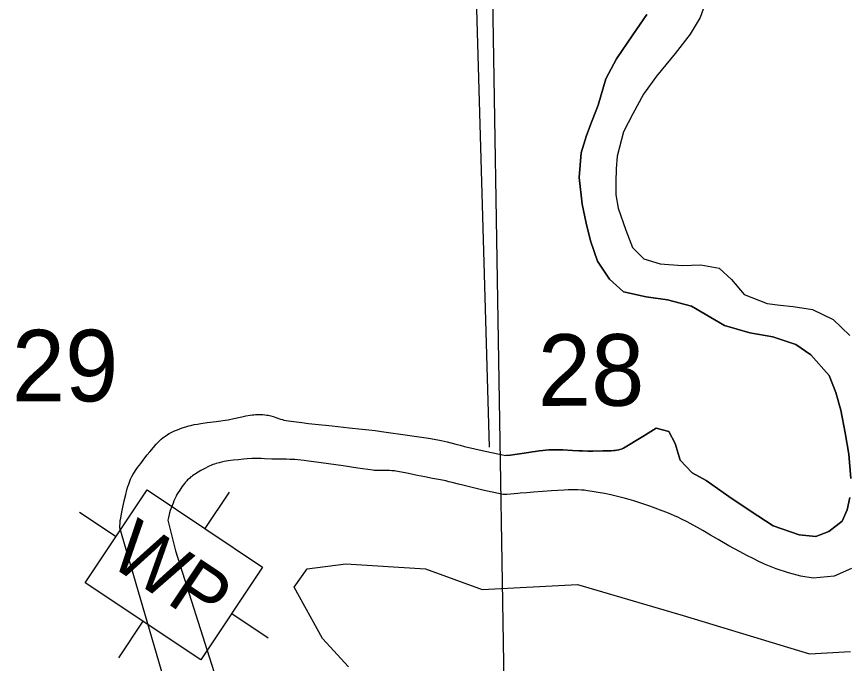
# Model space of a CAD drawing. Extents: x 2480962 to 2688785, y 277103 to 599240.
# Drawn here: x 2559902 to 2565133, y 312336 to 316402 of the extents above; entities that cross this region are included whole.
import ezdxf

# ---------------------------------------------------------------- set-up
doc = ezdxf.new("R2010")
doc.units = 0
for name, color, linetype in [('Culture', 7, 'Continuous'), ('Divided_Highway', 7, 'Continuous'), ('Lakes and Ponds', 7, 'Continuous'), ('Narrow River Creek and Branch and Slough', 7, 'Continuous'), ('Section Lines', 7, 'Continuous'), ('Section Numbers', 7, 'Continuous'), ('State Park', 7, 'Continuous')]:
    doc.layers.add(name, color=color, linetype=linetype)

msp = doc.modelspace()

# ---------------------------------------------------------------- linework, layer by layer
at = {"layer": 'Culture'}
for p, q in [((2561236.488, 313412.925), (2561083.875, 313184.157)), ((2560297.374, 313287.3), (2560526.141, 313134.688)), ((2561252.397, 312650.196), (2561481.151, 312497.593)), ((2560694.663, 312600.725), (2560542.05, 312371.957))]:
    msp.add_line(p, q, dxfattribs=at)
msp.add_lwpolyline([(2560720.747, 313426.403), (2561447.003, 312941.912), (2561057.79, 312358.48), (2560331.535, 312842.971)], close=True, dxfattribs=at)
at = {"layer": 'Divided_Highway'}
msp.add_line((2563531.487, 277734.562), (2562783.117, 323186.248), dxfattribs=at)
at = {"layer": 'Lakes and Ponds'}
for points in [[(2564223.856, 316476.991), (2564196.264, 316395.53), (2564132.385, 316291.811), (2564038.833, 316169.378), (2563980.22, 316098.9), (2563921.625, 316028.364), (2563839.924, 315914.217), (2563772.483, 315790.362), (2563714.843, 315676.754), (2563674.093, 315525.416), (2563666.9, 315444.093), (2563665.693, 315362.765), (2563666.799, 315280.477), (2563679.393, 315198.605), (2563728.645, 315059.307), (2563771.21, 314949.945), (2563840.993, 314879.301), (2563944.01, 314847.507), (2564082.669, 314836.568), (2564198.914, 314841.173), (2564315.741, 314819.717), (2564391.54, 314749.207), (2564471.886, 314654.73), (2564615.585, 314597.772), (2564698.066, 314588.491), (2564780.488, 314579.397), (2564901.281, 314560.035), (2565031.035, 314498.755), (2565135.621, 314396.797)], [(2565141.662, 313498.379), (2565130.237, 313650.556), (2565107.184, 313784.423), (2565079.897, 313928.223), (2565047.313, 314039.813), (2565006.843, 314145.21), (2564891.605, 314275.01), (2564795.846, 314341.062), (2564652.371, 314387.996), (2564507.339, 314414.839), (2564347.868, 314459.41), (2564262.493, 314509.649), (2564140.535, 314581.133), (2563991.178, 314621.918), (2563856.35, 314640.966), (2563713.234, 314671.863), (2563625.182, 314752.128), (2563550.447, 314864.781), (2563507.479, 314992.185), (2563478.904, 315103.865), (2563454.161, 315223.654), (2563434.401, 315389.685), (2563446.946, 315546.41), (2563480.661, 315653.466), (2563517.707, 315749.622), (2563554.599, 315845.66), (2563603.054, 316011.212), (2563670.451, 316137.072), (2563773.4, 316287.796), (2563860.846, 316414.104)], [(2560868.167, 312096.951), (2560548.843, 313187.7), (2560549.729, 313201.687), (2560550.883, 313215.666), (2560552.9, 313233.672), (2560555.122, 313249.347), (2560559.851, 313276.638), (2560563.941, 313297.025), (2560577.571, 313358.069), (2560586.644, 313397.18), (2560594.176, 313426.24), (2560600.593, 313447.798), (2560605.989, 313463.797), (2560610.43, 313475.687), (2560617.816, 313493.321), (2560626.195, 313510.69), (2560634.258, 313525.383), (2560641.77, 313537.823), (2560648.644, 313548.442), (2560661.227, 313566.563), (2560681.02, 313593.085), (2560701.279, 313619.508), (2560722.103, 313646.571), (2560737.928, 313666.501), (2560750.037, 313681.244), (2560768.768, 313703.033), (2560778.462, 313713.782), (2560788.417, 313724.434), (2560799.925, 313735.905), (2560810.402, 313745.369), (2560819.876, 313753.221), (2560828.398, 313759.769), (2560836.03, 313765.253), (2560849.774, 313774.311), (2560860.401, 313780.66), (2560876.848, 313789.488), (2560893.888, 313797.497), (2560911.5, 313804.936), (2560926.966, 313810.983), (2560940.551, 313815.918), (2560964.468, 313823.742), (2560982.547, 313828.925), (2560996.197, 313832.424), (2561016.838, 313837.038), (2561037.701, 313840.885), (2561059.432, 313844.25), (2561097.559, 313849.365), (2561154.784, 313856.394), (2561183.321, 313860.193), (2561211.75, 313864.534), (2561231.294, 313868.017), (2561265.393, 313874.976), (2561316.464, 313886.125), (2561342.042, 313891.378), (2561367.696, 313896.022), (2561380.833, 313897.926), (2561392.421, 313899.18), (2561402.611, 313899.959), (2561411.552, 313900.397), (2561427.222, 313900.613), (2561438.962, 313900.311), (2561447.745, 313899.824), (2561460.853, 313898.673), (2561473.854, 313897.013), (2561482.41, 313895.548), (2561498.285, 313891.895), (2561512.04, 313887.952), (2561559.816, 313872.027), (2561571.817, 313868.309), (2561580.869, 313865.782), (2561594.557, 313862.565), (2561608.415, 313860.228)], [(2561608.415, 313860.228), (2561692.57, 313849.448), (2561734.7, 313844.409), (2561776.874, 313839.776), (2561884.157, 313828.848), (2561991.421, 313817.753), (2562072.685, 313808.931), (2562113.287, 313804.257), (2562153.852, 313799.247), (2562193.515, 313793.927), (2562252.926, 313785.4), (2562312.316, 313776.7), (2562429.854, 313760.004), (2562488.527, 313751.026), (2562547.026, 313740.849), (2562568.286, 313736.567), (2562605.248, 313728.018), (2562660.405, 313713.949), (2562687.994, 313706.962), (2562715.675, 313700.377), (2562844.74, 313671.074), (2562973.964, 313642.454)], [(2563713.137, 313689.068), (2563835.879, 313762.012), (2563918.968, 313814.012), (2563999.661, 313793.754), (2564039.46, 313718.428), (2564069.905, 313612.807), (2564145.882, 313534.277), (2564233.217, 313486.088), (2564375.898, 313384.982), (2564510.289, 313295.725), (2564654.84, 313200.678), (2564816.585, 313144.124), (2564923.119, 313134.472), (2565004.696, 313164.376), (2565087.473, 313230.409), (2565119.988, 313301.336), (2565136.286, 313379.923)], [(2562973.964, 313642.454), (2563003.028, 313645.674), (2563032.044, 313649.246), (2563089.984, 313657.083), (2563103.122, 313659.071), (2563116.221, 313661.27), (2563142.404, 313665.849), (2563159.935, 313668.676), (2563184.01, 313672.086), (2563208.122, 313675.017), (2563224.216, 313676.624), (2563245.698, 313678.23), (2563257.985, 313678.833), (2563272.037, 313679.205), (2563302.336, 313678.997), (2563332.639, 313677.811), (2563393.254, 313674.118), (2563433.669, 313671.973), (2563456.765, 313671.301), (2563488.845, 313671.005), (2563520.938, 313671.126), (2563585.131, 313672.167), (2563635.628, 313672.761), (2563652.424, 313673.73), (2563661.961, 313674.708), (2563672.782, 313676.311), (2563685.021, 313678.903), (2563691.481, 313680.668), (2563698.315, 313682.876), (2563705.531, 313685.633), (2563713.137, 313689.068)], [(2562957.375, 313397.388), (2562830.536, 313426.094), (2562703.982, 313456.002), (2562677.365, 313462.717), (2562637.576, 313473.362), (2562617.624, 313478.437), (2562597.558, 313483.04), (2562564.527, 313489.673), (2562514.813, 313498.746), (2562465.114, 313507.832), (2562419.953, 313516.836), (2562352.309, 313530.902), (2562318.439, 313537.744), (2562284.484, 313544.188), (2562275.452, 313545.624), (2562258.418, 313547.372), (2562243.429, 313548.102), (2562217.077, 313548.259), (2562177.491, 313548.061), (2562157.78, 313548.829), (2562147.967, 313549.645), (2562138.191, 313550.831), (2562045.92, 313563.984), (2561953.65, 313577.138), (2561861.381, 313590.293), (2561769.11, 313603.447), (2561734.141, 313608.2), (2561707.861, 313611.392), (2561668.356, 313615.379), (2561648.566, 313616.936), (2561628.749, 313618.154), (2561616.985, 313618.642), (2561596.389, 313619.009), (2561565.483, 313619.006), (2561550.033, 313619.041), (2561534.59, 313619.277), (2561504.528, 313620.345), (2561459.44, 313622.521), (2561436.898, 313623.496), (2561414.355, 313624.161), (2561395.31, 313624.209), (2561378.657, 313623.746), (2561349.533, 313622.003), (2561327.702, 313620.088), (2561294.964, 313616.578), (2561262.225, 313612.731), (2561229.762, 313608.467), (2561205.605, 313604.466), (2561187.605, 313600.837), (2561174.176, 313597.683), (2561154.152, 313592.15), (2561144.198, 313588.977), (2561134.283, 313585.508), (2561122.141, 313580.76), (2561111.767, 313576.247), (2561102.852, 313572.056), (2561087.537, 313564.255), (2561076.224, 313558.09), (2561059.4, 313548.476), (2561042.584, 313538.602), (2561030.756, 313531.511), (2561022.05, 313526.055), (2561015.616, 313521.832), (2561006.116, 313515.21), (2561001.436, 313511.738), (2560996.802, 313508.142), (2560988.556, 313501.274), (2560981.651, 313495.017), (2560975.826, 313489.36), (2560970.882, 313484.277), (2560962.536, 313475.091), (2560956.504, 313467.973), (2560947.76, 313456.949), (2560939.307, 313445.538), (2560932.059, 313435.206), (2560925.974, 313426.097), (2560915.902, 313409.946), (2560908.827, 313397.607), (2560903.789, 313388.198), (2560896.664, 313373.791), (2560890.053, 313358.984), (2560883.826, 313343.964), (2560873.626, 313317.584), (2560866.715, 313297.651), (2560862.035, 313282.581), (2560858.843, 313271.194), (2560854.624, 313253.952), (2560851.156, 313236.489), (2560900.463, 313043.683)], [(2564600.023, 312960.774), (2564560.939, 312979.069), (2564531.852, 312993.105), (2564488.606, 313014.827), (2564445.851, 313037.555), (2564376.579, 313075.781), (2564307.717, 313114.694), (2564259.933, 313142.673), (2564212.183, 313170.723), (2564178.072, 313190.233), (2564152.346, 313204.589), (2564113.451, 313225.595), (2564074.095, 313245.858), (2564059.747, 313252.842), (2564034.342, 313264.337), (2564015.084, 313272.47), (2563985.954, 313284.112), (2563956.64, 313295.38), (2563912.498, 313311.986), (2563879.305, 313324.092), (2563829.249, 313341.459), (2563778.721, 313357.589), (2563749.139, 313366.192), (2563726.87, 313372.249), (2563693.339, 313380.842), (2563659.664, 313389.023), (2563633.592, 313395.012), (2563594.382, 313403.244), (2563554.867, 313410.749), (2563516.777, 313417.366), (2563488.159, 313421.648), (2563466.667, 313424.25), (2563450.532, 313425.76), (2563426.302, 313427.176), (2563414.173, 313427.444), (2563402.038, 313427.388), (2563366.972, 313426.389), (2563340.661, 313425.239), (2563301.2, 313422.984), (2563261.778, 313420.24), (2563204.703, 313415.93), (2563147.627, 313411.671), (2563106.568, 313408.757), (2563065.511, 313405.823), (2563049.988, 313404.563), (2563026.722, 313402.439), (2563003.446, 313400.424), (2562980.42, 313398.78), (2562957.375, 313397.388)], [(2560900.463, 313043.683), (2561140.761, 312285.284)], [(2565146.28, 312932.875), (2565037.035, 312884.302), (2564904.929, 312871.319), (2564826.968, 312884.921), (2564749.693, 312905.956), (2564673.798, 312931.226), (2564600.023, 312960.774)]]:
    msp.add_lwpolyline(points, dxfattribs=at)
at = {"layer": 'Narrow River Creek and Branch and Slough'}
for points in [[(2564223.856, 316476.991), (2564196.264, 316395.53), (2564132.385, 316291.811), (2564038.833, 316169.378), (2563980.22, 316098.9), (2563921.625, 316028.364), (2563839.924, 315914.217), (2563772.483, 315790.362), (2563714.843, 315676.754), (2563674.093, 315525.416), (2563666.9, 315444.093), (2563665.693, 315362.765), (2563666.799, 315280.477), (2563679.393, 315198.605), (2563728.645, 315059.307), (2563771.21, 314949.945), (2563840.993, 314879.301), (2563944.01, 314847.507), (2564082.669, 314836.568), (2564198.914, 314841.173), (2564315.741, 314819.717), (2564391.54, 314749.207), (2564471.886, 314654.73), (2564615.585, 314597.772), (2564698.066, 314588.491), (2564780.488, 314579.397), (2564901.281, 314560.035), (2565031.035, 314498.755), (2565135.621, 314396.797)], [(2564223.856, 316476.991), (2564196.264, 316395.53), (2564132.385, 316291.811), (2564038.833, 316169.378), (2563980.22, 316098.9), (2563921.625, 316028.364), (2563839.924, 315914.217), (2563772.483, 315790.362), (2563714.843, 315676.754), (2563674.093, 315525.416), (2563666.9, 315444.093), (2563665.693, 315362.765), (2563666.799, 315280.477), (2563679.393, 315198.605), (2563728.645, 315059.307), (2563771.21, 314949.945), (2563840.993, 314879.301), (2563944.01, 314847.507), (2564082.669, 314836.568), (2564198.914, 314841.173), (2564315.741, 314819.717), (2564391.54, 314749.207), (2564471.886, 314654.73), (2564615.585, 314597.772), (2564698.066, 314588.491), (2564780.488, 314579.397), (2564901.281, 314560.035), (2565031.035, 314498.755), (2565135.621, 314396.797)], [(2563860.846, 316414.104), (2563773.4, 316287.796), (2563670.451, 316137.072), (2563603.054, 316011.212), (2563554.599, 315845.66), (2563517.707, 315749.622), (2563480.661, 315653.466), (2563446.946, 315546.41), (2563434.401, 315389.685), (2563454.161, 315223.654), (2563478.904, 315103.865), (2563507.479, 314992.185), (2563550.447, 314864.781), (2563625.182, 314752.128), (2563713.234, 314671.863), (2563856.35, 314640.966), (2563991.178, 314621.918), (2564140.535, 314581.133), (2564262.493, 314509.649), (2564347.868, 314459.41), (2564507.339, 314414.839), (2564652.371, 314387.996), (2564795.846, 314341.062), (2564891.605, 314275.01), (2565006.843, 314145.21), (2565047.313, 314039.813), (2565079.897, 313928.223), (2565107.184, 313784.423), (2565130.237, 313650.556), (2565141.662, 313498.379)], [(2565141.662, 313498.379), (2565130.237, 313650.556), (2565107.184, 313784.423), (2565079.897, 313928.223), (2565047.313, 314039.813), (2565006.843, 314145.21), (2564891.605, 314275.01), (2564795.846, 314341.062), (2564652.371, 314387.996), (2564507.339, 314414.839), (2564347.868, 314459.41), (2564262.493, 314509.649), (2564140.535, 314581.133), (2563991.178, 314621.918), (2563856.35, 314640.966), (2563713.234, 314671.863), (2563625.182, 314752.128), (2563550.447, 314864.781), (2563507.479, 314992.185), (2563478.904, 315103.865), (2563454.161, 315223.654), (2563434.401, 315389.685), (2563446.946, 315546.41), (2563480.661, 315653.466), (2563517.707, 315749.622), (2563554.599, 315845.66), (2563603.054, 316011.212), (2563670.451, 316137.072), (2563773.4, 316287.796), (2563860.846, 316414.104)], [(2560868.167, 312096.951), (2560548.843, 313187.7), (2560549.729, 313201.687), (2560550.883, 313215.666), (2560552.9, 313233.672), (2560555.122, 313249.347), (2560559.851, 313276.638), (2560563.941, 313297.025), (2560577.571, 313358.069), (2560586.644, 313397.18), (2560594.176, 313426.24), (2560600.593, 313447.798), (2560605.989, 313463.797), (2560610.43, 313475.687), (2560617.816, 313493.321), (2560626.195, 313510.69), (2560634.258, 313525.383), (2560641.77, 313537.823), (2560648.644, 313548.442), (2560661.227, 313566.563), (2560681.02, 313593.085), (2560701.279, 313619.508), (2560722.103, 313646.571), (2560737.928, 313666.501), (2560750.037, 313681.244), (2560768.768, 313703.033), (2560778.462, 313713.782), (2560788.417, 313724.434), (2560799.925, 313735.905), (2560810.402, 313745.369), (2560819.876, 313753.221), (2560828.398, 313759.769), (2560836.03, 313765.253), (2560849.774, 313774.311), (2560860.401, 313780.66), (2560876.848, 313789.488), (2560893.888, 313797.497), (2560911.5, 313804.936), (2560926.966, 313810.983), (2560940.551, 313815.918), (2560964.468, 313823.742), (2560982.547, 313828.925), (2560996.197, 313832.424), (2561016.838, 313837.038), (2561037.701, 313840.885), (2561059.432, 313844.25), (2561097.559, 313849.365), (2561154.784, 313856.394), (2561183.321, 313860.193), (2561211.75, 313864.534), (2561231.294, 313868.017), (2561265.393, 313874.976), (2561316.464, 313886.125), (2561342.042, 313891.378), (2561367.696, 313896.022), (2561380.833, 313897.926), (2561392.421, 313899.18), (2561402.611, 313899.959), (2561411.552, 313900.397), (2561427.222, 313900.613), (2561438.962, 313900.311), (2561447.745, 313899.824), (2561460.853, 313898.673), (2561473.854, 313897.013), (2561482.41, 313895.548), (2561498.285, 313891.895), (2561512.04, 313887.952), (2561559.816, 313872.027), (2561571.817, 313868.309), (2561580.869, 313865.782), (2561594.557, 313862.565), (2561608.415, 313860.228)], [(2560868.167, 312096.951), (2560548.843, 313187.7), (2560549.729, 313201.687), (2560550.883, 313215.666), (2560552.9, 313233.672), (2560555.122, 313249.347), (2560559.851, 313276.638), (2560563.941, 313297.025), (2560577.571, 313358.069), (2560586.644, 313397.18), (2560594.176, 313426.24), (2560600.593, 313447.798), (2560605.989, 313463.797), (2560610.43, 313475.687), (2560617.816, 313493.321), (2560626.195, 313510.69), (2560634.258, 313525.383), (2560641.77, 313537.823), (2560648.644, 313548.442), (2560661.227, 313566.563), (2560681.02, 313593.085), (2560701.279, 313619.508), (2560722.103, 313646.571), (2560737.928, 313666.501), (2560750.037, 313681.244), (2560768.768, 313703.033), (2560778.462, 313713.782), (2560788.417, 313724.434), (2560799.925, 313735.905), (2560810.402, 313745.369), (2560819.876, 313753.221), (2560828.398, 313759.769), (2560836.03, 313765.253), (2560849.774, 313774.311), (2560860.401, 313780.66), (2560876.848, 313789.488), (2560893.888, 313797.497), (2560911.5, 313804.936), (2560926.966, 313810.983), (2560940.551, 313815.918), (2560964.468, 313823.742), (2560982.547, 313828.925), (2560996.197, 313832.424), (2561016.838, 313837.038), (2561037.701, 313840.885), (2561059.432, 313844.25), (2561097.559, 313849.365), (2561154.784, 313856.394), (2561183.321, 313860.193), (2561211.75, 313864.534), (2561231.294, 313868.017), (2561265.393, 313874.976), (2561316.464, 313886.125), (2561342.042, 313891.378), (2561367.696, 313896.022), (2561380.833, 313897.926), (2561392.421, 313899.18), (2561402.611, 313899.959), (2561411.552, 313900.397), (2561427.222, 313900.613), (2561438.962, 313900.311), (2561447.745, 313899.824), (2561460.853, 313898.673), (2561473.854, 313897.013), (2561482.41, 313895.548), (2561498.285, 313891.895), (2561512.04, 313887.952), (2561559.816, 313872.027), (2561571.817, 313868.309), (2561580.869, 313865.782), (2561594.557, 313862.565), (2561608.415, 313860.228)], [(2561608.415, 313860.228), (2561692.57, 313849.448), (2561734.7, 313844.409), (2561776.874, 313839.776), (2561884.157, 313828.848), (2561991.421, 313817.753), (2562072.685, 313808.931), (2562113.287, 313804.257), (2562153.852, 313799.247), (2562193.515, 313793.927), (2562252.926, 313785.4), (2562312.316, 313776.7), (2562429.854, 313760.004), (2562488.527, 313751.026), (2562547.026, 313740.849), (2562568.286, 313736.567), (2562605.248, 313728.018), (2562660.405, 313713.949), (2562687.994, 313706.962), (2562715.675, 313700.377), (2562844.74, 313671.074), (2562973.964, 313642.454)], [(2565136.286, 313379.923), (2565119.988, 313301.336), (2565087.473, 313230.409), (2565004.696, 313164.376), (2564923.119, 313134.472), (2564816.585, 313144.124), (2564654.84, 313200.678), (2564510.289, 313295.725), (2564375.898, 313384.982), (2564233.217, 313486.088), (2564145.882, 313534.277), (2564069.905, 313612.807), (2564039.46, 313718.428), (2563999.661, 313793.754), (2563918.968, 313814.012), (2563835.879, 313762.012), (2563713.137, 313689.068)], [(2563713.137, 313689.068), (2563835.879, 313762.012), (2563918.968, 313814.012), (2563999.661, 313793.754), (2564039.46, 313718.428), (2564069.905, 313612.807), (2564145.882, 313534.277), (2564233.217, 313486.088), (2564375.898, 313384.982), (2564510.289, 313295.725), (2564654.84, 313200.678), (2564816.585, 313144.124), (2564923.119, 313134.472), (2565004.696, 313164.376), (2565087.473, 313230.409), (2565119.988, 313301.336), (2565136.286, 313379.923)], [(2562973.964, 313642.454), (2563003.028, 313645.674), (2563032.044, 313649.246), (2563089.984, 313657.083), (2563103.122, 313659.071), (2563116.221, 313661.27), (2563142.404, 313665.849), (2563159.935, 313668.676), (2563184.01, 313672.086), (2563208.122, 313675.017), (2563224.216, 313676.624), (2563245.698, 313678.23), (2563257.985, 313678.833), (2563272.037, 313679.205), (2563302.336, 313678.997), (2563332.639, 313677.811), (2563393.254, 313674.118), (2563433.669, 313671.973), (2563456.765, 313671.301), (2563488.845, 313671.005), (2563520.938, 313671.126), (2563585.131, 313672.167), (2563635.628, 313672.761), (2563652.424, 313673.73), (2563661.961, 313674.708), (2563672.782, 313676.311), (2563685.021, 313678.903), (2563691.481, 313680.668), (2563698.315, 313682.876), (2563705.531, 313685.633), (2563713.137, 313689.068)], [(2563713.137, 313689.068), (2563705.531, 313685.633), (2563698.315, 313682.876), (2563691.481, 313680.668), (2563685.021, 313678.903), (2563672.782, 313676.311), (2563661.961, 313674.708), (2563652.424, 313673.73), (2563635.628, 313672.761), (2563585.131, 313672.167), (2563520.938, 313671.126), (2563488.845, 313671.005), (2563456.765, 313671.301), (2563433.669, 313671.973), (2563393.254, 313674.118), (2563332.639, 313677.811), (2563302.336, 313678.997), (2563272.037, 313679.205), (2563257.985, 313678.833), (2563245.698, 313678.23), (2563224.216, 313676.624), (2563208.122, 313675.017), (2563184.01, 313672.086), (2563159.935, 313668.676), (2563142.404, 313665.849), (2563116.221, 313661.27), (2563103.122, 313659.071), (2563089.984, 313657.083), (2563032.044, 313649.246), (2563003.028, 313645.674), (2562973.964, 313642.454)], [(2564600.023, 312960.774), (2564560.939, 312979.069), (2564531.852, 312993.105), (2564488.606, 313014.827), (2564445.851, 313037.555), (2564376.579, 313075.781), (2564307.717, 313114.694), (2564259.933, 313142.673), (2564212.183, 313170.723), (2564178.072, 313190.233), (2564152.346, 313204.589), (2564113.451, 313225.595), (2564074.095, 313245.858), (2564059.747, 313252.842), (2564034.342, 313264.337), (2564015.084, 313272.47), (2563985.954, 313284.112), (2563956.64, 313295.38), (2563912.498, 313311.986), (2563879.305, 313324.092), (2563829.249, 313341.459), (2563778.721, 313357.589), (2563749.139, 313366.192), (2563726.87, 313372.249), (2563693.339, 313380.842), (2563659.664, 313389.023), (2563633.592, 313395.012), (2563594.382, 313403.244), (2563554.867, 313410.749), (2563516.777, 313417.366), (2563488.159, 313421.648), (2563466.667, 313424.25), (2563450.532, 313425.76), (2563426.302, 313427.176), (2563414.173, 313427.444), (2563402.038, 313427.388), (2563366.972, 313426.389), (2563340.661, 313425.239), (2563301.2, 313422.984), (2563261.778, 313420.24), (2563204.703, 313415.93), (2563147.627, 313411.671), (2563106.568, 313408.757), (2563065.511, 313405.823), (2563049.988, 313404.563), (2563026.722, 313402.439), (2563003.446, 313400.424), (2562980.42, 313398.78), (2562957.375, 313397.388)], [(2564600.023, 312960.774), (2564560.939, 312979.069), (2564531.852, 312993.105), (2564488.606, 313014.827), (2564445.851, 313037.555), (2564376.579, 313075.781), (2564307.717, 313114.694), (2564259.933, 313142.673), (2564212.183, 313170.723), (2564178.072, 313190.233), (2564152.346, 313204.589), (2564113.451, 313225.595), (2564074.095, 313245.858), (2564059.747, 313252.842), (2564034.342, 313264.337), (2564015.084, 313272.47), (2563985.954, 313284.112), (2563956.64, 313295.38), (2563912.498, 313311.986), (2563879.305, 313324.092), (2563829.249, 313341.459), (2563778.721, 313357.589), (2563749.139, 313366.192), (2563726.87, 313372.249), (2563693.339, 313380.842), (2563659.664, 313389.023), (2563633.592, 313395.012), (2563594.382, 313403.244), (2563554.867, 313410.749), (2563516.777, 313417.366), (2563488.159, 313421.648), (2563466.667, 313424.25), (2563450.532, 313425.76), (2563426.302, 313427.176), (2563414.173, 313427.444), (2563402.038, 313427.388), (2563366.972, 313426.389), (2563340.661, 313425.239), (2563301.2, 313422.984), (2563261.778, 313420.24), (2563204.703, 313415.93), (2563147.627, 313411.671), (2563106.568, 313408.757), (2563065.511, 313405.823), (2563049.988, 313404.563), (2563026.722, 313402.439), (2563003.446, 313400.424), (2562980.42, 313398.78), (2562957.375, 313397.388)], [(2565146.28, 312932.875), (2565037.035, 312884.302), (2564904.929, 312871.319), (2564826.968, 312884.921), (2564749.693, 312905.956), (2564673.798, 312931.226), (2564600.023, 312960.774)], [(2565146.28, 312932.875), (2565037.035, 312884.302), (2564904.929, 312871.319), (2564826.968, 312884.921), (2564749.693, 312905.956), (2564673.798, 312931.226), (2564600.023, 312960.774)]]:
    msp.add_lwpolyline(points, dxfattribs=at)
at = {"layer": 'Section Lines'}
msp.add_line((2562777.507, 316882.416), (2562870.386, 313695.255), dxfattribs=at)
at = {"layer": 'State Park'}
for p, q in [((2561645.625, 312816.258), (2561726.529, 312929.601)), ((2561726.529, 312929.601), (2561969.243, 312961.984)), ((2561969.243, 312961.984), (2562470.851, 312929.601)), ((2562470.851, 312929.601), (2562826.831, 312800.067)), ((2562826.831, 312800.067), (2563425.525, 312832.45)), ((2563425.525, 312832.45), (2564088.942, 312638.149)), ((2561823.615, 312492.423), (2561645.625, 312816.258)), ((2564088.942, 312638.149), (2564881.808, 312395.272)), ((2561985.424, 312314.313), (2561823.615, 312492.423)), ((2564881.808, 312395.272), (2565140.703, 312411.463))]:
    msp.add_line(p, q, dxfattribs=at)

# ---------------------------------------------------------------- texts
at = {"layer": 'Culture'}
msp.add_text('WP', height=350, rotation=326.292411, dxfattribs=at).set_placement((2560465.6, 312966.645))
at = {"layer": 'Section Numbers'}
for s, p in [('29', (2559871.413, 313982.563)), ('28', (2563175.863, 313955.011))]:
    msp.add_text(s, height=450, rotation=0.067136, dxfattribs=at).set_placement(p)

doc.saveas('drawing.dxf')
